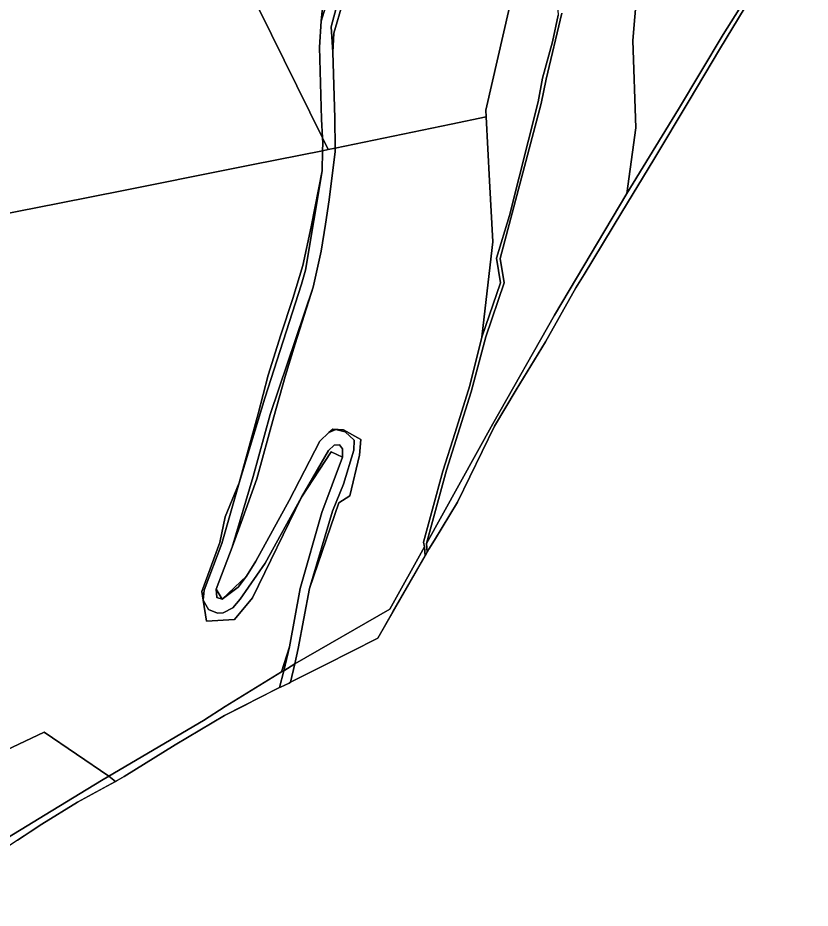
# Model space of a CAD drawing. Extents: x -477304 to -465429, y -1159113 to -1149210.
# Drawn here: x -468793 to -467991, y -1158391 to -1157489 of the extents above; entities that cross this region are included whole.
import ezdxf

# ---------------------------------------------------------------- set-up
doc = ezdxf.new("R2010")
doc.units = 0
for name, color, linetype in [('BPEJ_s', 7, 'Continuous'), ('ostatni_s', 7, 'Continuous'), ('PUPFL_s', 7, 'Continuous')]:
    doc.layers.add(name, color=color, linetype=linetype)

msp = doc.modelspace()

# ---------------------------------------------------------------- linework, layer by layer
at = {"layer": 'BPEJ_s'}
msp.add_lwpolyline([(-468793.63, -1158322.26), (-468768.83, -1158305.92), (-468732.82, -1158283.75), (-468703.03, -1158267.46), (-468694.26, -1158262.67), (-468693.06, -1158262.01), (-468685.32, -1158257.78), (-468633.74, -1158225.43), (-468583.76, -1158195.81), (-468562.93, -1158185.25), (-468554.16, -1158180.81), (-468527.95, -1158167.53), (-468527.21, -1158167.15), (-468526.69, -1158166.91), (-468526.66, -1158166.89), (-468526.56, -1158166.84), (-468518.44, -1158163.03), (-468516.81, -1158162.21), (-468481.96, -1158144.54), (-468428.34, -1158117.37), (-468413.2, -1158090.98), (-468380.68, -1158034.29), (-468379.75, -1158032.67), (-468378.45, -1158030.41), (-468376.68, -1158027.32), (-468371.25, -1158018.39), (-468347.8, -1157979.85), (-468310.27, -1157902.84), (-468288.49, -1157865.96), (-468258.54, -1157817.27), (-468227.88, -1157762.79), (-468219.5, -1157749.34), (-468181.39, -1157686.08), (-468148.82, -1157632.61), (-468113.03, -1157572.89), (-468082.44, -1157521.26), (-468056.52, -1157478.35)], dxfattribs=at)
at = {"layer": 'ostatni_s'}
for points in [[(-468362.72, -1157387.53), (-468382.64, -1157406.05), (-468438.73, -1157433.36), (-468447.64, -1157445.09), (-468463.9, -1157473.88), (-468473.01, -1157504.83), (-468474.12, -1157524.08), (-468475.79, -1157498.55), (-468469.29, -1157474.38), (-468453.59, -1157444.45), (-468441.22, -1157432.63)], [(-468478.95, -1157469.5), (-468485.75, -1157492.75), (-468484.8, -1157482.26), (-468478.19, -1157462.93), (-468467.29, -1157443.17), (-468458.96, -1157434.89), (-468471.06, -1157454.33)], [(-468484.64, -1157610.77), (-468478.93, -1157622.69), (-468484.54, -1157623.89), (-468484.36, -1157616.21)], [(-468467.17, -1157921.8), (-468472.55, -1157922.17), (-468478.59, -1157927.46), (-468505.97, -1157974.82), (-468542.48, -1158041.49), (-468567.81, -1158078.16), (-468575.39, -1158086.75), (-468585.05, -1158091.77), (-468590.94, -1158092.21), (-468600.02, -1158088.43), (-468605.27, -1158078.88), (-468604.44, -1158068.75), (-468586.67, -1158021.66), (-468568.8, -1157960.05), (-468542.99, -1157874.31), (-468505.71, -1157759.01), (-468501.91, -1157744.76), (-468485, -1157644.12), (-468484.54, -1157623.89), (-468478.93, -1157622.69), (-468471.78, -1157621.16), (-468471.79, -1157624.7), (-468477.7, -1157673.75), (-468481.36, -1157698.13), (-468485.89, -1157725.44), (-468493.84, -1157762.1), (-468537.56, -1157890.87), (-468554.79, -1157953.78), (-468576.13, -1158025.3), (-468592.17, -1158067.97), (-468591.68, -1158076.28), (-468586.06, -1158077.93), (-468569.9, -1158065.83), (-468561.61, -1158054.87), (-468552.01, -1158039.61), (-468518.31, -1157978.26), (-468487.38, -1157917.96), (-468478.16, -1157909.06), (-468471.13, -1157906.27), (-468461.43, -1157908.7), (-468452.4, -1157917.16), (-468452.82, -1157927.26), (-468463.28, -1157961.66), (-468474.45, -1157988.99), (-468497.68, -1158067.24), (-468509.09, -1158128.06), (-468512.62, -1158143.66), (-468516.18, -1158145.83), (-468523.76, -1158150.44), (-468517.8, -1158126.16), (-468506.99, -1158067.13), (-468485.11, -1157990.36), (-468464.34, -1157934.09), (-468464.4, -1157925.86)], [(-468495.98, -1157700.96), (-468485, -1157644.12), (-468501.91, -1157744.76), (-468505.71, -1157759.01), (-468542.99, -1157874.31), (-468568.8, -1157960.05), (-468549.72, -1157890.22), (-468539.7, -1157851.25), (-468526.82, -1157810.44), (-468514.49, -1157773.6), (-468504.47, -1157740.01)], [(-468551.02, -1157956.11), (-468567.05, -1158000.5), (-468576.13, -1158025.3), (-468554.79, -1157953.78), (-468537.56, -1157890.87), (-468493.84, -1157762.1), (-468512.23, -1157819.39), (-468522.25, -1157852.54), (-468533.7, -1157893.4)], [(-468447.01, -1157932.22), (-468456.75, -1157973.41), (-468467.87, -1157980.57), (-468497.68, -1158067.24), (-468474.45, -1157988.99), (-468463.28, -1157961.66), (-468452.82, -1157927.26), (-468452.4, -1157917.16), (-468461.43, -1157908.7), (-468471.13, -1157906.27), (-468478.16, -1157909.06), (-468474.09, -1157905.98), (-468463.33, -1157906.37), (-468445.8, -1157916.39)], [(-468505.97, -1157974.82), (-468478.59, -1157927.46), (-468472.55, -1157922.17), (-468467.17, -1157921.8), (-468464.4, -1157925.86), (-468464.34, -1157934.09), (-468475.88, -1157928.88)], [(-468588.45, -1158020.64), (-468583.06, -1157994.49), (-468568.8, -1157960.05), (-468586.67, -1158021.66), (-468604.44, -1158068.75), (-468605.27, -1158078.88), (-468606.81, -1158070.19)], [(-468605.27, -1158078.88), (-468600.02, -1158088.43), (-468590.94, -1158092.21), (-468585.05, -1158091.77), (-468575.39, -1158086.75), (-468567.81, -1158078.16), (-468542.48, -1158041.49), (-468505.97, -1157974.82), (-468555.41, -1158076.78), (-468573.74, -1158098.61), (-468601.93, -1158100.2)], [(-468381.34, -1158025.17), (-468380.68, -1158034.29), (-468428.34, -1158117.37), (-468481.96, -1158144.54), (-468516.81, -1158162.21), (-468512.62, -1158143.66), (-468416.46, -1158088.09)], [(-468561.61, -1158054.87), (-468569.9, -1158065.83), (-468586.06, -1158077.93)], [(-468586.06, -1158077.93), (-468591.68, -1158076.28), (-468592.17, -1158067.97)], [(-468517.8, -1158126.16), (-468523.76, -1158150.44), (-468525.96, -1158151.78)], [(-468512.62, -1158143.66), (-468516.81, -1158162.21), (-468518.44, -1158163.03), (-468527.21, -1158167.15), (-468527.95, -1158167.53), (-468523.76, -1158150.44), (-468516.18, -1158145.83)], [(-468583.24, -1158186.8), (-468525.96, -1158151.78), (-468523.76, -1158150.44), (-468527.95, -1158167.53), (-468583.76, -1158195.81), (-468633.74, -1158225.43), (-468685.32, -1158257.78), (-468694.26, -1158262.67), (-468701.1, -1158257.17), (-468605.17, -1158200.86)], [(-468765.59, -1158296.41), (-468708.51, -1158261.7), (-468701.1, -1158257.17), (-468694.26, -1158262.67), (-468732.82, -1158283.75), (-468768.83, -1158305.92), (-468821.69, -1158340.75), (-468838.21, -1158353.2), (-468846.86, -1158359.71), (-468894.97, -1158390.99), (-468898.55, -1158384.33), (-468900.85, -1158380.63), (-468816.13, -1158327.12)]]:
    msp.add_lwpolyline(points, close=True, dxfattribs=at)
msp.add_lwpolyline([(-468469.29, -1157474.38), (-468475.79, -1157498.55), (-468474.12, -1157524.08), (-468472.03, -1157591.02), (-468471.78, -1157621.16), (-468478.93, -1157622.69), (-468484.64, -1157610.77), (-468485.59, -1157591.87), (-468487.58, -1157518.95), (-468485.75, -1157492.75), (-468478.95, -1157469.5)], dxfattribs=at)
at = {"layer": 'PUPFL_s'}
for points in [[(-468289.29, -1157453.2), (-468284.83, -1157418.12), (-468294.03, -1157361.86), (-468293.95, -1157311.63), (-468282.42, -1157305.24), (-468279.26, -1157338.99), (-468285.56, -1157378.17), (-468247.39, -1157462.06), (-468245.85, -1157486.6), (-468251.54, -1157513.58), (-468261.59, -1157550.39), (-468265.91, -1157574.45), (-468295.16, -1157689.51), (-468308.35, -1157732.6), (-468304.33, -1157757.82), (-468323.27, -1157812.64), (-468317.86, -1157765.73), (-468312.14, -1157716.05), (-468315.4, -1157654.41), (-468318.83, -1157589.5), (-468319.07, -1157582.77)], [(-468666.43, -1157333.7), (-468635.59, -1157334.52), (-468628.48, -1157334.29), (-468601.06, -1157374.35), (-468484.64, -1157610.77), (-468484.36, -1157616.21), (-468484.54, -1157623.89), (-468554.81, -1157637.86), (-468610.57, -1157648.95), (-468652.2, -1157657.23), (-468686.24, -1157664), (-468751.08, -1157676.9), (-468814.84, -1157689.57), (-468879.95, -1157569.26), (-468837.58, -1157515.6), (-468790.04, -1157454.95), (-468737.6, -1157388.05), (-468694.42, -1157332.96)], [(-468007.2, -1157333.68), (-467993.61, -1157335.88), (-467990.53, -1157344.97), (-467995.65, -1157377.18), (-468020.3, -1157413.25), (-468078.54, -1157506.14), (-468124, -1157581.92), (-468176.1, -1157667.07), (-468167.12, -1157600.67), (-468170.04, -1157512.23), (-468160.74, -1157400.12), (-468156.78, -1157359.31), (-468156.89, -1157346.37), (-468137.18, -1157345.49), (-468093.4, -1157352.79)], [(-468518.31, -1157978.26), (-468552.01, -1158039.61), (-468561.61, -1158054.87), (-468586.06, -1158077.93), (-468592.17, -1158067.97), (-468576.13, -1158025.3), (-468567.05, -1158000.5), (-468551.02, -1157956.11), (-468533.7, -1157893.4), (-468522.25, -1157852.54), (-468512.23, -1157819.39), (-468493.84, -1157762.1), (-468485.89, -1157725.44), (-468481.36, -1157698.13), (-468477.7, -1157673.75), (-468471.79, -1157624.7), (-468471.78, -1157621.16), (-468413.02, -1157609), (-468354.27, -1157596.84), (-468318.83, -1157589.5), (-468315.4, -1157654.41), (-468312.14, -1157716.05), (-468317.86, -1157765.73), (-468323.27, -1157812.64), (-468335.2, -1157861.67), (-468350.27, -1157909.35), (-468362.62, -1157948.43), (-468373.16, -1157987.01), (-468382.29, -1158020.42), (-468381.34, -1158025.17), (-468416.46, -1158088.09), (-468512.62, -1158143.66), (-468509.09, -1158128.06), (-468497.68, -1158067.24), (-468467.87, -1157980.57), (-468456.75, -1157973.41), (-468447.01, -1157932.22), (-468445.8, -1157916.39), (-468463.33, -1157906.37), (-468474.09, -1157905.98), (-468478.16, -1157909.06), (-468487.38, -1157917.96)], [(-468861.63, -1158257.32), (-468838.19, -1158246.52), (-468766.49, -1158212.66), (-468701.1, -1158257.17), (-468708.51, -1158261.7), (-468765.59, -1158296.41), (-468816.13, -1158327.12), (-468900.85, -1158380.63), (-468942.87, -1158302.75)]]:
    msp.add_lwpolyline(points, close=True, dxfattribs=at)
for points in [[(-468484.8, -1157482.26), (-468485.75, -1157492.75), (-468487.58, -1157518.95), (-468485.59, -1157591.87), (-468484.64, -1157610.77), (-468601.06, -1157374.35)], [(-468160.74, -1157400.12), (-468170.04, -1157512.23), (-468167.12, -1157600.67), (-468176.1, -1157667.07), (-468249.63, -1157790.48), (-468312.1, -1157900.55), (-468379.15, -1158021.56), (-468358.87, -1157947.38), (-468334.1, -1157867.92), (-468319.02, -1157812.36), (-468300.42, -1157757.74), (-468304.49, -1157733.07), (-468262.88, -1157576.02), (-468258.04, -1157551.24), (-468242.13, -1157484.39)], [(-468056.52, -1157478.35), (-468082.44, -1157521.26), (-468113.03, -1157572.89), (-468148.82, -1157632.61), (-468181.39, -1157686.08), (-468219.5, -1157749.34), (-468227.88, -1157762.79), (-468258.54, -1157817.27), (-468288.49, -1157865.96), (-468310.27, -1157902.84), (-468347.8, -1157979.85), (-468371.25, -1158018.39), (-468376.68, -1158027.32), (-468378.45, -1158030.41), (-468379.15, -1158021.56), (-468312.1, -1157900.55), (-468249.63, -1157790.48), (-468176.1, -1157667.07), (-468124, -1157581.92), (-468078.54, -1157506.14), (-468020.3, -1157413.25)], [(-468289.29, -1157453.2), (-468319.07, -1157582.77), (-468318.83, -1157589.5), (-468354.27, -1157596.84), (-468413.02, -1157609), (-468471.78, -1157621.16), (-468472.03, -1157591.02), (-468474.12, -1157524.08), (-468473.01, -1157504.83), (-468463.9, -1157473.88)], [(-468242.13, -1157484.39), (-468258.04, -1157551.24), (-468262.88, -1157576.02), (-468304.49, -1157733.07), (-468300.42, -1157757.74), (-468319.02, -1157812.36), (-468334.1, -1157867.92), (-468358.87, -1157947.38), (-468379.15, -1158021.56), (-468378.45, -1158030.41), (-468380.68, -1158034.29), (-468381.34, -1158025.17), (-468382.29, -1158020.42), (-468373.16, -1157987.01), (-468362.62, -1157948.43), (-468350.27, -1157909.35), (-468335.2, -1157861.67), (-468323.27, -1157812.64), (-468304.33, -1157757.82), (-468308.35, -1157732.6), (-468295.16, -1157689.51), (-468265.91, -1157574.45), (-468261.59, -1157550.39), (-468251.54, -1157513.58), (-468245.85, -1157486.6)], [(-468814.84, -1157689.57), (-468751.08, -1157676.9), (-468686.24, -1157664), (-468652.2, -1157657.23), (-468610.57, -1157648.95), (-468554.81, -1157637.86), (-468484.54, -1157623.89), (-468485, -1157644.12), (-468495.98, -1157700.96), (-468504.47, -1157740.01), (-468514.49, -1157773.6), (-468526.82, -1157810.44), (-468539.7, -1157851.25), (-468549.72, -1157890.22), (-468568.8, -1157960.05), (-468583.06, -1157994.49), (-468588.45, -1158020.64), (-468606.81, -1158070.19), (-468605.27, -1158078.88), (-468601.93, -1158100.2), (-468573.74, -1158098.61), (-468555.41, -1158076.78), (-468505.97, -1157974.82), (-468475.88, -1157928.88), (-468464.34, -1157934.09), (-468485.11, -1157990.36), (-468506.99, -1158067.13), (-468517.8, -1158126.16), (-468525.96, -1158151.78), (-468583.24, -1158186.8), (-468605.17, -1158200.86), (-468701.1, -1158257.17), (-468766.49, -1158212.66), (-468838.19, -1158246.52)]]:
    msp.add_lwpolyline(points, dxfattribs=at)

doc.saveas('drawing.dxf')
